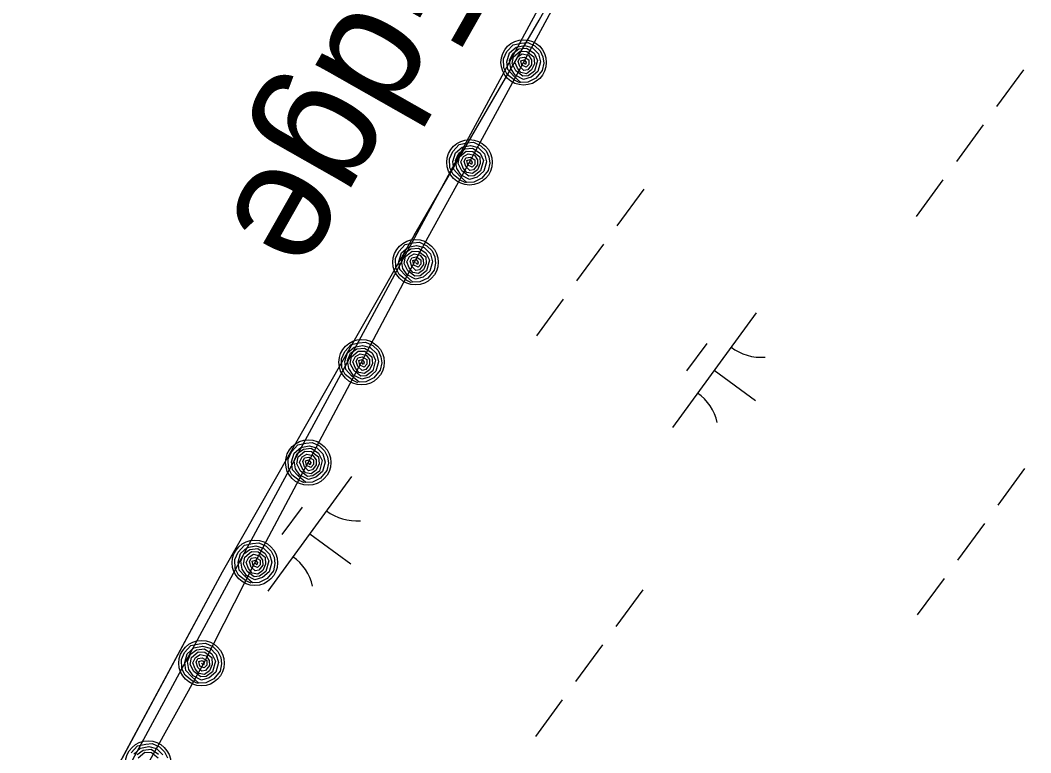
# Model space of a CAD drawing. Extents: x 3905714 to 3926767, y 183354 to 205755.
# Drawn here: x 3919305.2 to 3919661.2, y 194998.4 to 195256.3 of the extents above; entities that cross this region are included whole.
import ezdxf

# ---------------------------------------------------------------- set-up
doc = ezdxf.new("R2010")
doc.units = 0
for name, color, linetype in [('V-RIVR-EDGE', 7, 'Continuous'), ('V-RIVR-IDEN', 7, 'Continuous'), ('V-RRAP-FSHR', 7, 'Continuous'), ('V-TOPO-SHOR', 7, 'Continuous'), ('V-WETL-SWMP', 7, 'Continuous')]:
    doc.layers.add(name, color=color, linetype=linetype)

msp = doc.modelspace()

# ---------------------------------------------------------------- linework, layer by layer
at = {"layer": 'V-RIVR-EDGE'}
msp.add_lwpolyline([(3920101.06, 196157.31), (3919954.17, 195928.6), (3919844.46, 195759.39), (3919708.72, 195612.49), (3919493.03, 195270.35), (3919305.22, 194922.64)], dxfattribs=at)
at = {"layer": 'V-RRAP-FSHR'}
for points in [[(3919350.29, 194994.65), (3919369.88, 195029.96), (3919387.89, 195065.27), (3919406.69, 195100.57), (3919425.48, 195135.88), (3919444.49, 195171.81), (3919463.52, 195206.26), (3919482.56, 195241.44), (3919501.59, 195276.62), (3919521.56, 195311.26), (3919542.82, 195345.14), (3919564.88, 195379.18), (3919585.35, 195412.9), (3919606.62, 195446.78), (3919651.12, 195513.31)], [(3919481.18, 195234.25), (3919479.3, 195235.14), (3919476.75, 195237.18), (3919475.6, 195239.5), (3919475.51, 195242.71), (3919476.64, 195245.22), (3919478.89, 195247.67), (3919481.74, 195248.25), (3919484, 195248.49), (3919486.56, 195247.27), (3919488.36, 195245.5), (3919489.33, 195243.35), (3919489.64, 195241.15), (3919489.06, 195238.61), (3919486.89, 195235.89), (3919484.02, 195234.51), (3919481.62, 195234.38), (3919479, 195236.73), (3919476.98, 195238.92), (3919476.66, 195241.69), (3919477.57, 195244.79), (3919479.92, 195246.81), (3919482.89, 195247.37), (3919485.59, 195246.64), (3919487.77, 195244.46), (3919488.54, 195241.58), (3919487.58, 195238.27), (3919485.24, 195236.21), (3919482.55, 195235.44), (3919479.55, 195236.96), (3919478.04, 195239.27), (3919477.64, 195242.09), (3919478.71, 195244.63), (3919480.87, 195246.16), (3919483.62, 195246.44), (3919486.25, 195244.72), (3919487.44, 195242.14), (3919486.45, 195238.39), (3919484.17, 195236.69), (3919482.26, 195236.56), (3919479.86, 195238.46), (3919478.56, 195241.02), (3919479.05, 195243.42), (3919481.36, 195245.4), (3919483.72, 195245.28), (3919486.15, 195243.37), (3919486.35, 195240.97), (3919485.32, 195238.77), (3919483.59, 195237.47), (3919481.56, 195237.84), (3919480.35, 195239.42), (3919479.52, 195241.57), (3919480.4, 195243.45), (3919482.1, 195244.43), (3919484.23, 195243.95), (3919485.3, 195242.36), (3919485.31, 195240.6), (3919483.99, 195238.82), (3919482.68, 195238.56), (3919481.23, 195239.94), (3919480.62, 195241.77), (3919481.28, 195243.05), (3919482.82, 195243.31), (3919484.43, 195242.34), (3919484.37, 195240.71), (3919483.45, 195239.74), (3919481.96, 195240.42), (3919481.63, 195242.03), (3919482.75, 195242.38), (3919483.47, 195241.49), (3919483.26, 195240.68), (3919482.52, 195241.41)], [(3919462.15, 195199.07), (3919460.26, 195199.96), (3919457.71, 195202), (3919456.57, 195204.32), (3919456.48, 195207.53), (3919457.6, 195210.04), (3919459.86, 195212.49), (3919462.7, 195213.07), (3919464.96, 195213.32), (3919467.53, 195212.09), (3919469.33, 195210.32), (3919470.29, 195208.17), (3919470.6, 195205.97), (3919470.02, 195203.42), (3919467.85, 195200.71), (3919464.98, 195199.33), (3919462.58, 195199.2), (3919459.96, 195201.55), (3919457.95, 195203.74), (3919457.62, 195206.51), (3919458.53, 195209.61), (3919460.89, 195211.63), (3919463.85, 195212.18), (3919466.55, 195211.46), (3919468.73, 195209.28), (3919469.5, 195206.4), (3919468.55, 195203.09), (3919466.2, 195201.03), (3919463.52, 195200.26), (3919460.52, 195201.78), (3919459.01, 195204.09), (3919458.6, 195206.91), (3919459.68, 195209.45), (3919461.84, 195210.98), (3919464.58, 195211.26), (3919467.21, 195209.54), (3919468.41, 195206.96), (3919467.41, 195203.21), (3919465.13, 195201.51), (3919463.23, 195201.38), (3919460.83, 195203.28), (3919459.52, 195205.85), (3919460.02, 195208.24), (3919462.32, 195210.22), (3919464.69, 195210.1), (3919467.11, 195208.19), (3919467.31, 195205.79), (3919466.28, 195203.58), (3919464.55, 195202.29), (3919462.52, 195202.66), (3919461.32, 195204.24), (3919460.48, 195206.39), (3919461.37, 195208.27), (3919463.06, 195209.25), (3919465.2, 195208.76), (3919466.27, 195207.18), (3919466.28, 195205.42), (3919464.95, 195203.64), (3919463.65, 195203.38), (3919462.2, 195204.76), (3919461.59, 195206.59), (3919462.25, 195207.86), (3919463.79, 195208.13), (3919465.39, 195207.16), (3919465.34, 195205.53), (3919464.42, 195204.56), (3919462.92, 195205.24), (3919462.59, 195206.85), (3919463.72, 195207.2), (3919464.44, 195206.32), (3919464.23, 195205.5), (3919463.49, 195206.23)], [(3919443.11, 195163.89), (3919441.23, 195164.78), (3919438.68, 195166.82), (3919437.53, 195169.14), (3919437.44, 195172.35), (3919438.57, 195174.86), (3919440.82, 195177.3), (3919443.67, 195177.89), (3919445.93, 195178.13), (3919448.49, 195176.91), (3919450.29, 195175.14), (3919451.26, 195172.99), (3919451.57, 195170.79), (3919450.99, 195168.24), (3919448.82, 195165.52), (3919445.95, 195164.15), (3919443.55, 195164.02), (3919440.93, 195166.37), (3919438.91, 195168.55), (3919438.58, 195171.33), (3919439.5, 195174.43), (3919441.85, 195176.45), (3919444.82, 195177.01), (3919447.52, 195176.28), (3919449.7, 195174.1), (3919450.47, 195171.22), (3919449.51, 195167.91), (3919447.17, 195165.85), (3919444.48, 195165.08), (3919441.48, 195166.6), (3919439.97, 195168.91), (3919439.57, 195171.73), (3919440.64, 195174.27), (3919442.8, 195175.8), (3919445.55, 195176.08), (3919448.17, 195174.36), (3919449.37, 195171.78), (3919448.38, 195168.03), (3919446.1, 195166.33), (3919444.19, 195166.2), (3919441.79, 195168.1), (3919440.49, 195170.66), (3919440.98, 195173.06), (3919443.29, 195175.04), (3919445.65, 195174.92), (3919448.08, 195173.01), (3919448.28, 195170.61), (3919447.25, 195168.4), (3919445.52, 195167.11), (3919443.49, 195167.48), (3919442.28, 195169.06), (3919441.45, 195171.21), (3919442.33, 195173.09), (3919444.03, 195174.07), (3919446.16, 195173.58), (3919447.23, 195172), (3919447.24, 195170.24), (3919445.92, 195168.46), (3919444.61, 195168.2), (3919443.16, 195169.58), (3919442.56, 195171.41), (3919443.21, 195172.68), (3919444.75, 195172.95), (3919446.36, 195171.98), (3919446.3, 195170.35), (3919445.38, 195169.38), (3919443.89, 195170.06), (3919443.56, 195171.67), (3919444.68, 195172.02), (3919445.4, 195171.13), (3919445.19, 195170.32), (3919444.45, 195171.05)], [(3919424.16, 195128.68), (3919422.27, 195129.55), (3919419.7, 195131.58), (3919418.54, 195133.89), (3919418.43, 195137.1), (3919419.54, 195139.62), (3919421.78, 195142.08), (3919424.62, 195142.69), (3919426.88, 195142.95), (3919429.45, 195141.74), (3919431.27, 195139.98), (3919432.25, 195137.83), (3919432.57, 195135.64), (3919432, 195133.09), (3919429.85, 195130.36), (3919426.99, 195128.96), (3919424.59, 195128.82), (3919421.96, 195131.15), (3919419.93, 195133.32), (3919419.58, 195136.09), (3919420.47, 195139.2), (3919422.82, 195141.23), (3919425.78, 195141.81), (3919428.48, 195141.1), (3919430.68, 195138.93), (3919431.47, 195136.06), (3919430.53, 195132.75), (3919428.2, 195130.67), (3919425.52, 195129.88), (3919422.51, 195131.38), (3919420.99, 195133.68), (3919420.56, 195136.5), (3919421.62, 195139.05), (3919423.77, 195140.59), (3919426.51, 195140.89), (3919429.15, 195139.18), (3919430.37, 195136.61), (3919429.39, 195132.85), (3919427.13, 195131.15), (3919425.22, 195131), (3919422.81, 195132.88), (3919421.49, 195135.44), (3919421.97, 195137.83), (3919424.26, 195139.83), (3919426.63, 195139.73), (3919429.06, 195137.84), (3919429.28, 195135.44), (3919428.27, 195133.22), (3919426.54, 195131.92), (3919424.51, 195132.27), (3919423.29, 195133.85), (3919422.45, 195135.99), (3919423.32, 195137.88), (3919425.01, 195138.87), (3919427.14, 195138.4), (3919428.23, 195136.82), (3919428.25, 195135.06), (3919426.93, 195133.27), (3919425.63, 195133), (3919424.17, 195134.38), (3919423.55, 195136.2), (3919424.2, 195137.48), (3919425.74, 195137.75), (3919427.35, 195136.79), (3919427.31, 195135.16), (3919426.39, 195134.19), (3919424.89, 195134.86), (3919424.55, 195136.46), (3919425.68, 195136.82), (3919426.4, 195135.94), (3919426.19, 195135.12), (3919425.45, 195135.85)], [(3919405.36, 195093.38), (3919403.47, 195094.25), (3919400.9, 195096.28), (3919399.75, 195098.58), (3919399.63, 195101.79), (3919400.74, 195104.32), (3919402.98, 195106.77), (3919405.82, 195107.38), (3919408.08, 195107.64), (3919410.65, 195106.43), (3919412.47, 195104.67), (3919413.45, 195102.53), (3919413.77, 195100.33), (3919413.21, 195097.78), (3919411.06, 195095.05), (3919408.19, 195093.66), (3919405.79, 195093.51), (3919403.16, 195095.84), (3919401.13, 195098.01), (3919400.78, 195100.78), (3919401.68, 195103.89), (3919404.02, 195105.92), (3919406.98, 195106.5), (3919409.68, 195105.79), (3919411.88, 195103.63), (3919412.67, 195100.75), (3919411.73, 195097.44), (3919409.4, 195095.37), (3919406.72, 195094.57), (3919403.71, 195096.07), (3919402.19, 195098.38), (3919401.76, 195101.19), (3919402.82, 195103.74), (3919404.97, 195105.28), (3919407.71, 195105.58), (3919410.35, 195103.88), (3919411.57, 195101.3), (3919410.6, 195097.55), (3919408.33, 195095.84), (3919406.43, 195095.69), (3919404.01, 195097.57), (3919402.69, 195100.13), (3919403.17, 195102.53), (3919405.46, 195104.52), (3919407.83, 195104.42), (3919410.27, 195102.53), (3919410.48, 195100.13), (3919409.47, 195097.92), (3919407.75, 195096.61), (3919405.71, 195096.97), (3919404.5, 195098.54), (3919403.65, 195100.68), (3919404.52, 195102.57), (3919406.21, 195103.56), (3919408.34, 195103.09), (3919409.43, 195101.52), (3919409.45, 195099.75), (3919408.13, 195097.96), (3919406.83, 195097.7), (3919405.37, 195099.07), (3919404.75, 195100.89), (3919405.4, 195102.17), (3919406.94, 195102.44), (3919408.55, 195101.49), (3919408.51, 195099.85), (3919407.59, 195098.88), (3919406.09, 195099.55), (3919405.75, 195101.15), (3919406.88, 195101.52), (3919407.6, 195100.64), (3919407.4, 195099.82), (3919406.65, 195100.54)], [(3919386.56, 195058.07), (3919384.67, 195058.94), (3919382.1, 195060.97), (3919380.95, 195063.28), (3919380.83, 195066.49), (3919381.95, 195069.01), (3919384.18, 195071.47), (3919387.02, 195072.07), (3919389.28, 195072.33), (3919391.85, 195071.13), (3919393.67, 195069.36), (3919394.65, 195067.22), (3919394.97, 195065.02), (3919394.41, 195062.47), (3919392.26, 195059.74), (3919389.39, 195058.35), (3919387, 195058.2), (3919384.36, 195060.53), (3919382.33, 195062.71), (3919381.98, 195065.48), (3919382.88, 195068.58), (3919385.22, 195070.61), (3919388.18, 195071.19), (3919390.88, 195070.48), (3919393.08, 195068.32), (3919393.87, 195065.45), (3919392.93, 195062.13), (3919390.6, 195060.06), (3919387.93, 195059.26), (3919384.91, 195060.77), (3919383.39, 195063.07), (3919382.96, 195065.88), (3919384.02, 195068.43), (3919386.17, 195069.98), (3919388.91, 195070.27), (3919391.55, 195068.57), (3919392.77, 195066), (3919391.8, 195062.24), (3919389.53, 195060.53), (3919387.63, 195060.38), (3919385.21, 195062.26), (3919383.89, 195064.82), (3919384.37, 195067.22), (3919386.66, 195069.22), (3919389.03, 195069.12), (3919391.47, 195067.22), (3919391.68, 195064.82), (3919390.67, 195062.61), (3919388.95, 195061.3), (3919386.91, 195061.66), (3919385.7, 195063.23), (3919384.85, 195065.38), (3919385.72, 195067.27), (3919387.41, 195068.26), (3919389.54, 195067.78), (3919390.63, 195066.21), (3919390.65, 195064.44), (3919389.33, 195062.66), (3919388.03, 195062.39), (3919386.57, 195063.76), (3919385.95, 195065.58), (3919386.6, 195066.86), (3919388.14, 195067.14), (3919389.75, 195066.18), (3919389.71, 195064.55), (3919388.79, 195063.57), (3919387.29, 195064.24), (3919386.96, 195065.85), (3919388.08, 195066.21), (3919388.8, 195065.33), (3919388.6, 195064.51), (3919387.85, 195065.23)], [(3919367.76, 195022.76), (3919365.87, 195023.63), (3919363.31, 195025.66), (3919362.15, 195027.97), (3919362.03, 195031.18), (3919363.15, 195033.7), (3919365.38, 195036.16), (3919368.22, 195036.77), (3919370.48, 195037.02), (3919373.06, 195035.82), (3919374.87, 195034.06), (3919375.85, 195031.91), (3919376.17, 195029.72), (3919375.61, 195027.17), (3919373.46, 195024.43), (3919370.6, 195023.04), (3919368.2, 195022.89), (3919365.56, 195025.23), (3919363.53, 195027.4), (3919363.19, 195030.17), (3919364.08, 195033.27), (3919366.42, 195035.31), (3919369.38, 195035.89), (3919372.08, 195035.18), (3919374.28, 195033.01), (3919375.07, 195030.14), (3919374.13, 195026.83), (3919371.8, 195024.75), (3919369.13, 195023.96), (3919366.12, 195025.46), (3919364.59, 195027.76), (3919364.17, 195030.58), (3919365.23, 195033.13), (3919367.37, 195034.67), (3919370.12, 195034.96), (3919372.75, 195033.26), (3919373.97, 195030.69), (3919373, 195026.93), (3919370.73, 195025.22), (3919368.83, 195025.08), (3919366.42, 195026.96), (3919365.09, 195029.52), (3919365.57, 195031.91), (3919367.86, 195033.91), (3919370.23, 195033.81), (3919372.67, 195031.92), (3919372.88, 195029.51), (3919371.87, 195027.3), (3919370.15, 195026), (3919368.11, 195026.35), (3919366.9, 195027.93), (3919366.05, 195030.07), (3919366.92, 195031.96), (3919368.61, 195032.95), (3919370.75, 195032.48), (3919371.83, 195030.9), (3919371.85, 195029.14), (3919370.54, 195027.35), (3919369.23, 195027.08), (3919367.78, 195028.45), (3919367.16, 195030.28), (3919367.8, 195031.55), (3919369.34, 195031.83), (3919370.95, 195030.87), (3919370.91, 195029.24), (3919370, 195028.27), (3919368.5, 195028.93), (3919368.16, 195030.54), (3919369.28, 195030.9), (3919370, 195030.02), (3919369.8, 195029.2), (3919369.06, 195029.93)], [(3919344.35, 194998.39), (3919346.58, 195000.85), (3919349.43, 195001.46), (3919351.69, 195001.71), (3919354.26, 195000.51), (3919356.07, 194998.75), (3919357.05, 194996.6)], [(3919345.28, 194997.96), (3919347.62, 195000), (3919350.58, 195000.58), (3919353.29, 194999.87), (3919355.48, 194997.7)], [(3919346.43, 194997.82), (3919348.58, 194999.36), (3919351.32, 194999.66), (3919353.96, 194997.95)], [(3919346.78, 194996.6), (3919349.07, 194998.6), (3919351.43, 194998.5), (3919353.87, 194996.61)]]:
    msp.add_lwpolyline(points, dxfattribs=at)
for centre in [(3919482.56, 195241.44), (3919463.52, 195206.26), (3919444.49, 195171.08), (3919425.48, 195135.88), (3919406.69, 195100.58), (3919387.89, 195065.27), (3919369.09, 195029.96), (3919350.29, 194994.65)]:
    msp.add_circle(centre, 8, dxfattribs=at)
at = {"layer": 'V-TOPO-SHOR'}
msp.add_lwpolyline([(3919311.45, 194941.35), (3919376.53, 195062.11), (3919444.06, 195180.53), (3919487.98, 195256.29), (3919534.01, 195339.55), (3919562.29, 195383.88), (3919610.63, 195463.63), (3919619.48, 195475.65), (3919643.44, 195508.98)], dxfattribs=at)
at = {"layer": 'V-WETL-SWMP'}
for p, q in [((3919444.06, 195180.53), (3919487.98, 195256.29)), ((3919658.66, 195238.84), (3919649.2, 195225.94)), ((3919644.47, 195219.48), (3919635.02, 195206.58)), ((3919630.29, 195200.12), (3919620.83, 195187.22)), ((3919524.88, 195196.83), (3919515.42, 195183.92)), ((3919376.53, 195062.11), (3919444.06, 195180.53)), ((3919510.69, 195177.47), (3919501.24, 195164.56)), ((3919496.51, 195158.11), (3919487.05, 195145.2)), ((3919564.52, 195153.28), (3919534.97, 195112.95)), ((3919547.06, 195142.51), (3919539.97, 195132.83)), ((3919549.74, 195133.11), (3919564.26, 195122.47)), ((3919659.06, 195098.52), (3919649.6, 195085.62)), ((3919421.98, 195095.66), (3919392.43, 195055.33)), ((3919404.53, 195084.9), (3919397.43, 195075.22)), ((3919644.87, 195079.16), (3919635.42, 195066.26)), ((3919407.2, 195075.5), (3919421.72, 195064.86)), ((3919311.45, 194941.35), (3919376.53, 195062.11)), ((3919630.69, 195059.8), (3919621.23, 195046.9)), ((3919524.53, 195055.77), (3919515.07, 195042.86)), ((3919510.34, 195036.41), (3919500.89, 195023.5)), ((3919496.16, 195017.05), (3919486.7, 195004.14))]:
    msp.add_line(p, q, dxfattribs=at)
for centre, start, end in [((3919566.26, 195155.25), 233, 274.5436), ((3919533.61, 195110.69), 13, 54.5436), ((3919423.72, 195097.64), 233, 274.5436), ((3919391.07, 195053.07), 13, 54.5436)]:
    msp.add_arc(centre, 17.62, start, end, dxfattribs=at)

# ---------------------------------------------------------------- texts
at = {"layer": 'V-RIVR-IDEN'}
msp.add_text('Edge', height=42, rotation=240.4178, dxfattribs=at).set_placement((3919441.28, 195297.11))

doc.saveas('drawing.dxf')
